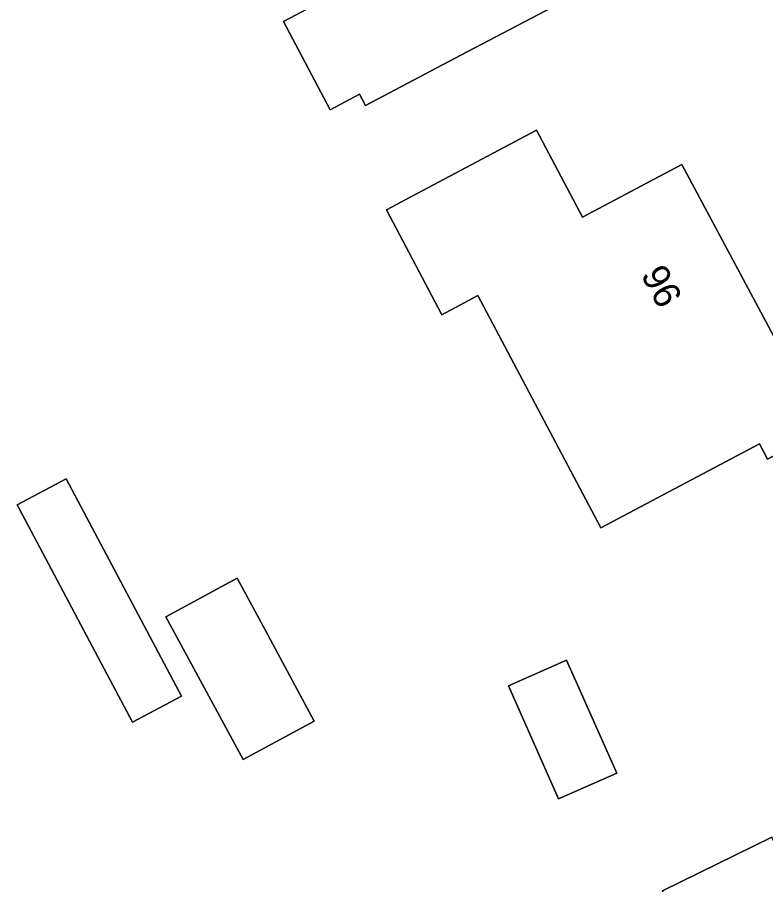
# Model space of a CAD drawing. Extents: x 160455 to 162082, y 388339 to 389736.
# Drawn here: x 160734.32 to 160762.02, y 389091.32 to 389123.4 of the extents above; entities that cross this region are included whole.
import ezdxf

# ---------------------------------------------------------------- set-up
doc = ezdxf.new("R2010")
doc.units = 0
for name, color, linetype in [('IMGEO_Erf', 7, 'Continuous'), ('IMGEO_Pand', 7, 'Continuous'), ('IMGEO_Pand_nummerreeks', 7, 'Continuous')]:
    doc.layers.add(name, color=color, linetype=linetype)

msp = doc.modelspace()

# ---------------------------------------------------------------- linework, layer by layer
at = {"layer": 'IMGEO_Erf'}
for points in [[(160741.636, 389132.009), (160743.412, 389132.945), (160747.834, 389135.277), (160749.44, 389132.231), (160750.676, 389132.883), (160751.87, 389130.606), (160754.021, 389126.507), (160755.16, 389124.336), (160750.738, 389122.005), (160747.205, 389120.142), (160746.986, 389120.557), (160745.891, 389119.979), (160744.169, 389123.246), (160745.273, 389123.828), (160742.712, 389128.684), (160743.242, 389128.963)], [(160753.532, 389119.224), (160755.236, 389116.009), (160757.023, 389116.956), (160758.919, 389117.961), (160762.405, 389111.437), (160762.971, 389111.739), (160764.663, 389108.424), (160762.084, 389107.057), (160761.784, 389107.623), (160755.919, 389104.514), (160751.364, 389113.109), (160750.031, 389112.402), (160747.976, 389116.28), (160749.114, 389116.883)], [(160735.044, 389103.999), (160734.317, 389105.368), (160736.128, 389106.329), (160740.395, 389098.292), (160738.584, 389097.33), (160737.858, 389098.699)], [(160742.454, 389102.652), (160743.501, 389100.717), (160745.309, 389097.374), (160742.671, 389095.947), (160739.816, 389101.224)], [(160754.648, 389099.629), (160756.502, 389095.448), (160754.348, 389094.492), (160752.494, 389098.673)], [(160765.484, 389096.013), (160769.528, 389097.998), (160771.118, 389094.765), (160771.406, 389094.906), (160775.823, 389085.925), (160775.536, 389085.784), (160776.212, 389084.41), (160772.17, 389082.428), (160771.5, 389083.793), (160771.191, 389083.642), (160768.068, 389082.11), (160767.719, 389081.939), (160768.388, 389080.574), (160764.346, 389078.592), (160763.675, 389079.958), (160763.379, 389079.812), (160761.176, 389084.301), (160758.972, 389088.789), (160759.259, 389088.931), (160758.196, 389091.096), (160762.24, 389093.081), (160763.298, 389090.925), (160767.073, 389092.778)]]:
    msp.add_lwpolyline(points, close=True, dxfattribs=at)
at = {"layer": 'IMGEO_Pand'}
for points in [[(160751.87, 389130.606), (160750.676, 389132.883), (160749.44, 389132.231), (160747.834, 389135.277), (160743.412, 389132.945), (160741.636, 389132.009), (160743.242, 389128.963), (160742.712, 389128.684), (160745.273, 389123.828), (160744.169, 389123.246), (160745.891, 389119.979), (160746.986, 389120.557), (160747.205, 389120.142), (160750.738, 389122.005), (160755.16, 389124.336), (160754.021, 389126.507)], [(160757.023, 389116.956), (160755.236, 389116.009), (160753.532, 389119.224), (160749.114, 389116.883), (160747.976, 389116.28), (160750.031, 389112.402), (160751.364, 389113.109), (160755.919, 389104.514), (160761.784, 389107.623), (160762.084, 389107.057), (160764.663, 389108.424), (160762.971, 389111.739), (160762.405, 389111.437), (160758.919, 389117.961)], [(160736.128, 389106.329), (160734.317, 389105.368), (160735.044, 389103.999), (160737.858, 389098.699), (160738.584, 389097.33), (160740.395, 389098.292)], [(160745.309, 389097.374), (160743.501, 389100.717), (160742.454, 389102.652), (160739.816, 389101.224), (160742.671, 389095.947)], [(160754.648, 389099.629), (160752.494, 389098.673), (160754.348, 389094.492), (160756.502, 389095.448)], [(160765.484, 389096.013), (160767.073, 389092.778), (160763.298, 389090.925), (160762.24, 389093.081), (160758.196, 389091.096), (160759.259, 389088.931), (160758.972, 389088.789), (160761.176, 389084.301), (160763.379, 389079.812), (160763.675, 389079.958), (160764.346, 389078.592), (160768.388, 389080.574), (160767.719, 389081.939), (160768.068, 389082.11), (160771.191, 389083.642), (160771.5, 389083.793), (160772.17, 389082.428), (160776.212, 389084.41), (160775.536, 389085.784), (160775.823, 389085.925), (160771.406, 389094.906), (160771.118, 389094.765), (160769.528, 389097.998)]]:
    msp.add_lwpolyline(points, close=True, dxfattribs=at)

# ---------------------------------------------------------------- texts
at = {"layer": 'IMGEO_Pand_nummerreeks'}
msp.add_text('96', height=1, rotation=298.1171, dxfattribs=at).set_placement((160757.379, 389113.882))

doc.saveas('drawing.dxf')
